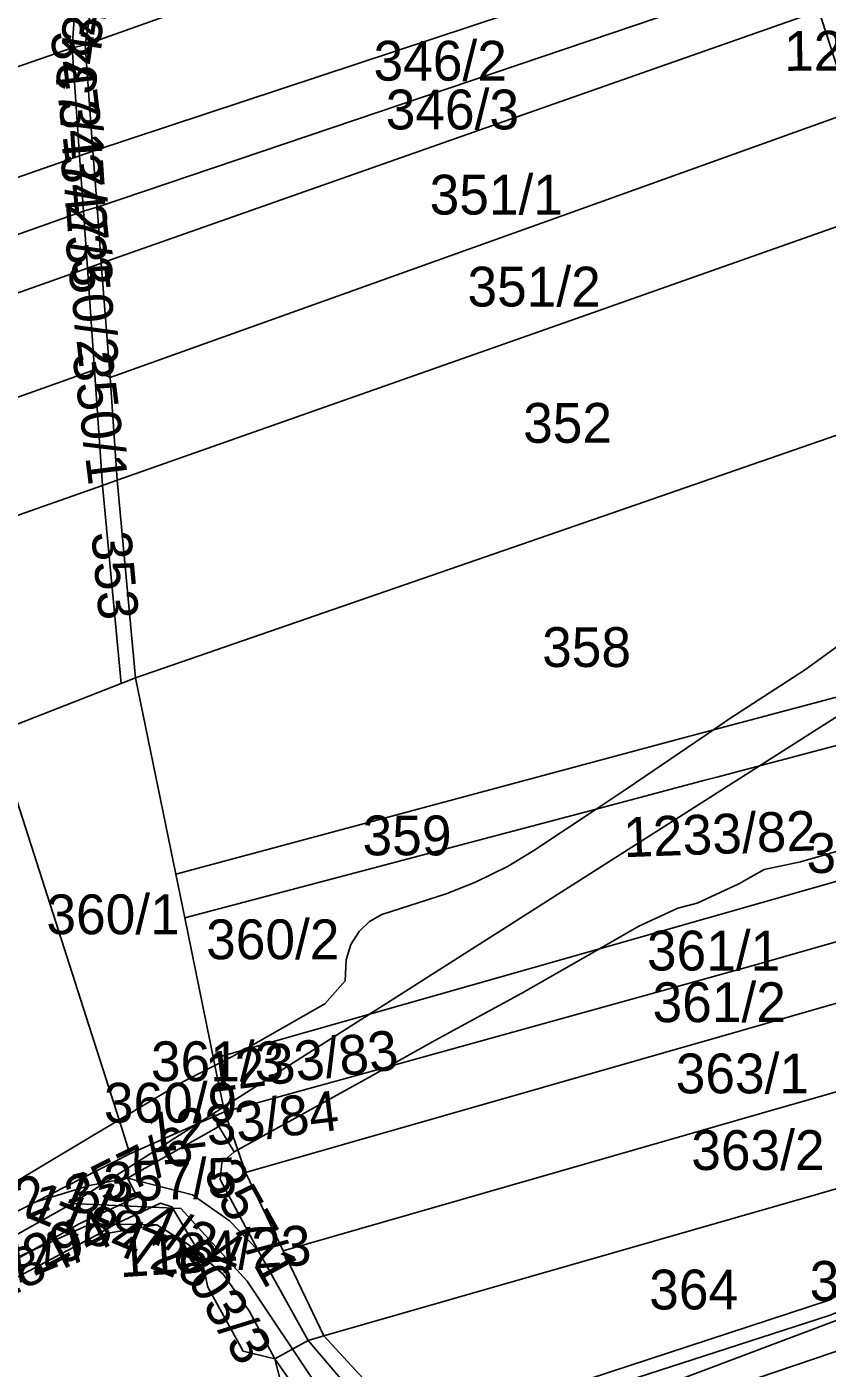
# Model space of a CAD drawing. Extents: x -623250 to -619626, y -1079612 to -1075424.
# Drawn here: x -621038.1 to -620837.2, y -1076735.6 to -1076398.7 of the extents above; entities that cross this region are included whole.
import ezdxf

# ---------------------------------------------------------------- set-up
doc = ezdxf.new("R2010")
doc.units = 0
for name, color, linetype in [('Dálnice a přivaděč', 7, 'Continuous'), ('Parcela nároku', 7, 'Continuous'), ('Parcelní číslo', 7, 'Continuous'), ('Silnice III_35719', 7, 'Continuous')]:
    doc.layers.add(name, color=color, linetype=linetype)

msp = doc.modelspace()

# ---------------------------------------------------------------- linework, layer by layer
at = {"layer": 'Dálnice a přivaděč'}
msp.add_line((-620715.11, -1076495.7), (-621026.69, -1076694.24), dxfattribs=at)
at = {"layer": 'Parcela nároku'}
for points in [[(-621021.13, -1076388.31), (-620879.98, -1076337.73), (-620870.74, -1076348.82), (-621023.49, -1076403.2)], [(-620856.46, -1076365.89), (-620870.74, -1076348.82), (-621023.49, -1076403.2), (-621021.51, -1076429.95), (-620850.81, -1076373.39)], [(-620845.66, -1076381.41), (-620850.81, -1076373.39), (-621021.51, -1076429.95), (-621020.47, -1076443.97), (-620844.2, -1076384.27)], [(-620839.44, -1076394.79), (-620842.08, -1076388.39), (-620844.2, -1076384.27), (-621020.47, -1076443.97), (-621019.44, -1076458.04), (-620918.34, -1076422.5)], [(-620817.29, -1076387.01), (-620800.52, -1076400.58), (-620795.87, -1076407.5), (-620831.01, -1076420.09), (-620832.97, -1076413.92), (-620838.56, -1076396.93), (-620839.44, -1076394.79)], [(-621193.11, -1076446.32), (-621025.72, -1076389.45), (-621026.74, -1076403.96), (-621186.59, -1076459.5)], [(-621021.13, -1076388.31), (-621025.72, -1076389.45), (-621026.74, -1076403.96), (-621023.49, -1076403.2)], [(-620838.56, -1076396.93), (-620839.44, -1076394.79), (-620918.34, -1076422.5), (-621019.44, -1076458.04), (-621017.21, -1076486.77), (-620906.58, -1076447.16), (-620831.01, -1076420.09), (-620832.97, -1076413.92)], [(-621186.59, -1076459.5), (-621026.74, -1076403.96), (-621024.84, -1076431.11), (-621174.76, -1076483.41)], [(-621026.74, -1076403.96), (-621023.49, -1076403.2), (-621021.51, -1076429.95), (-621024.84, -1076431.11)], [(-620906.58, -1076447.16), (-620831.01, -1076420.09), (-620824.42, -1076440.74), (-620823.04, -1076444.77), (-620900.4, -1076472.03), (-621015.44, -1076512.54), (-621017.21, -1076486.77)], [(-621024.84, -1076431.11), (-621174.76, -1076483.41), (-621168.39, -1076496.29), (-621023.87, -1076445.04)], [(-621021.51, -1076429.95), (-621024.84, -1076431.11), (-621023.87, -1076445.04), (-621020.47, -1076443.97)], [(-621168.39, -1076496.29), (-621023.87, -1076445.04), (-621022.91, -1076459.35), (-621162.18, -1076508.84)], [(-621019.44, -1076458.04), (-621020.47, -1076443.97), (-621023.87, -1076445.04), (-621022.91, -1076459.35)], [(-620900.4, -1076472.03), (-620823.04, -1076444.77), (-620813.2, -1076473.49), (-620807.77, -1076491.87), (-620891.54, -1076520.98), (-621010.84, -1076562.22), (-621015.44, -1076512.54)], [(-621017.21, -1076486.77), (-621019.44, -1076458.04), (-621022.91, -1076459.35), (-621021.11, -1076484.86)], [(-621022.91, -1076459.35), (-621021.11, -1076484.86), (-621151.08, -1076531.28), (-621162.18, -1076508.84)], [(-620810.11, -1076530.88), (-620806.72, -1076522.74), (-620804.98, -1076515.42), (-620804.65, -1076508.69), (-620805.04, -1076503.13), (-620807.25, -1076493.6), (-620807.77, -1076491.87), (-620772.39, -1076479.57), (-620750.51, -1076544.65), (-620865.71, -1076575.28), (-620861.84, -1076572.65), (-620842.86, -1076560.33), (-620823.45, -1076546.22), (-620816.19, -1076539.44)], [(-621151.08, -1076531.28), (-621021.11, -1076484.86), (-621019.09, -1076513.88), (-621139.26, -1076556.24)], [(-621015.44, -1076512.54), (-621017.21, -1076486.77), (-621021.11, -1076484.86), (-621019.09, -1076513.88)], [(-620807.25, -1076493.6), (-620807.77, -1076491.87), (-620891.54, -1076520.98), (-621010.84, -1076562.22), (-621000.72, -1076611.55), (-620875.76, -1076577.95), (-620865.71, -1076575.28), (-620861.84, -1076572.65), (-620842.86, -1076560.33), (-620823.45, -1076546.22), (-620816.19, -1076539.44), (-620810.11, -1076530.88), (-620806.72, -1076522.74), (-620804.98, -1076515.42), (-620804.65, -1076508.69), (-620805.04, -1076503.13)], [(-621015.44, -1076512.54), (-621019.09, -1076513.88), (-621014.46, -1076563.64), (-621010.84, -1076562.22)], [(-621019.09, -1076513.88), (-621139.26, -1076556.24), (-621118.59, -1076599.86), (-621046.13, -1076576.03), (-621014.46, -1076563.64)], [(-620750.51, -1076544.65), (-620747.61, -1076556.16), (-620864.86, -1076587.17), (-620867.87, -1076587.97), (-620895.17, -1076595.19), (-620887.42, -1076590.02), (-620865.71, -1076575.28)], [(-621014.46, -1076563.64), (-621010.84, -1076562.22), (-621000.72, -1076611.55), (-620998.47, -1076622.52), (-620991.22, -1076657.87), (-620990.87, -1076659.58), (-620998.8, -1076663.59), (-621010.58, -1076670.67), (-621014.96, -1076673.28), (-621046.13, -1076576.03)], [(-621118.59, -1076599.86), (-621046.13, -1076576.03), (-621014.96, -1076673.28), (-621046.04, -1076691.83), (-621070.3, -1076705.45)], [(-620865.71, -1076575.28), (-620875.76, -1076577.95), (-621000.72, -1076611.55), (-620998.47, -1076622.52), (-620895.17, -1076595.19), (-620887.42, -1076590.02)], [(-620785.66, -1076599.36), (-620791.33, -1076592.96), (-620808.7, -1076598.32), (-620843.88, -1076608.45), (-620853.04, -1076610.34), (-620859.36, -1076613.97), (-620869.84, -1076618.82), (-620874.64, -1076620.07), (-620884.43, -1076624.62), (-620894.34, -1076630.29)], [(-620895.17, -1076595.19), (-620998.47, -1076622.52), (-620991.22, -1076657.87), (-620983.53, -1076655.68), (-620963.26, -1076644.09), (-620958.21, -1076638.36), (-620957.95, -1076633.05), (-620956.74, -1076629.22), (-620954.67, -1076625.99), (-620952.06, -1076623.44), (-620948.96, -1076621.66), (-620932.87, -1076616.51), (-620925.47, -1076613.56), (-620917.29, -1076609.51), (-620910.8, -1076605.62)], [(-620772.14, -1076610.66), (-620773.54, -1076609.67), (-620783.75, -1076601.52), (-620785.66, -1076599.36), (-620894.34, -1076630.29), (-620913.86, -1076641.45), (-620935.72, -1076653.33), (-620947.49, -1076659.91), (-620855.75, -1076634.47)], [(-620953.17, -1076663.09), (-620985.17, -1076680.79), (-620983.18, -1076686.53), (-620858.98, -1076650.88), (-620756.83, -1076621.48), (-620772.14, -1076610.66), (-620855.75, -1076634.47), (-620947.49, -1076659.91)], [(-620746.88, -1076629.91), (-620753.76, -1076623.65), (-620756.83, -1076621.48), (-620858.98, -1076650.88), (-620983.18, -1076686.53), (-620973.79, -1076706.13), (-620853.56, -1076671.58), (-620741.08, -1076639.31), (-620741.93, -1076637.02)], [(-620990.87, -1076659.58), (-620986.44, -1076657.34), (-620983.53, -1076655.68), (-620894.34, -1076630.29), (-620913.86, -1076641.45), (-620935.72, -1076653.33), (-620947.49, -1076659.91), (-620988.47, -1076671.28)], [(-620741.08, -1076639.31), (-620853.56, -1076671.58), (-620973.79, -1076706.13), (-620963.55, -1076727.5), (-620787.66, -1076677.04), (-620740.46, -1076662.41), (-620737.77, -1076654.48), (-620738.79, -1076645.52)], [(-620983.53, -1076655.68), (-620991.22, -1076657.87), (-620990.87, -1076659.58), (-620986.44, -1076657.34)], [(-621014.96, -1076673.28), (-621010.58, -1076670.67), (-620998.8, -1076663.59), (-620990.87, -1076659.58), (-620988.47, -1076671.28), (-621012.24, -1076681.77)], [(-620988.47, -1076671.28), (-620947.49, -1076659.91), (-620953.17, -1076663.09), (-620985.17, -1076680.79)], [(-620947.75, -1076744.65), (-620935.01, -1076746.46), (-620897.2, -1076738.43), (-620836.73, -1076718.57), (-620813.61, -1076704.92), (-620740.47, -1076663.4), (-620740.54, -1076670.96), (-620749.09, -1076673.86), (-620795.29, -1076700.4), (-620817.76, -1076714.87), (-620836.66, -1076722.38), (-620916.14, -1076748.15), (-620927.05, -1076749.85), (-620938.92, -1076750.44), (-620957.4, -1076740.53), (-620967.47, -1076728.67), (-620963.55, -1076727.5)], [(-621046.04, -1076691.83), (-621014.96, -1076673.28), (-621012.24, -1076681.77), (-621036.03, -1076693.96), (-621068.06, -1076710.36), (-621070.3, -1076705.45)], [(-621012.24, -1076681.77), (-621036.03, -1076693.96), (-621022.36, -1076689.73), (-621012.87, -1076687.92), (-620989.88, -1076674.93), (-620986.03, -1076681.27), (-620985.17, -1076680.79), (-620988.47, -1076671.28)], [(-620986.03, -1076681.27), (-620989.88, -1076674.93), (-621012.87, -1076687.92), (-620996.51, -1076692.08), (-620987.2, -1076698.59), (-620980.06, -1076706.09), (-620989.54, -1076688.26), (-620989.13, -1076684.03)], [(-620963.55, -1076727.5), (-620787.66, -1076677.04), (-620813.61, -1076704.92), (-620836.73, -1076718.57), (-620897.2, -1076738.43), (-620935.01, -1076746.46), (-620947.75, -1076744.65)], [(-620985.17, -1076680.79), (-620983.18, -1076686.53), (-620973.79, -1076706.13), (-620963.55, -1076727.5), (-620967.47, -1076728.67), (-620980.06, -1076706.09), (-620989.54, -1076688.26), (-620989.13, -1076684.03), (-620986.03, -1076681.27)], [(-620967.47, -1076728.67), (-620980.06, -1076706.09), (-620987.2, -1076698.59), (-620996.51, -1076692.08), (-621012.87, -1076687.92), (-621010.41, -1076692.62), (-621024.99, -1076699.39), (-621037.06, -1076706.24), (-621022, -1076699.4), (-621015.94, -1076699.5), (-621004.57, -1076694.23), (-621001.7, -1076695.12), (-620994.45, -1076707.23), (-620988.8, -1076712.05), (-620982.3, -1076721.21), (-620975.87, -1076733.31)], [(-621015.94, -1076699.5), (-621004.57, -1076694.23), (-621001.7, -1076695.12), (-620994.45, -1076707.23), (-620997.65, -1076704.49), (-621005.46, -1076699.67)], [(-621037.06, -1076706.24), (-621022, -1076699.4), (-621015.94, -1076699.5), (-621020.64, -1076702.21), (-621049.01, -1076717.2), (-621050.79, -1076714.03)], [(-621015.94, -1076699.5), (-621005.46, -1076699.67), (-621020.64, -1076702.21)], [(-621051.48, -1076712.79), (-621037.06, -1076706.24), (-621050.79, -1076714.03)], [(-620982.3, -1076721.21), (-620975.87, -1076733.31), (-620983.82, -1076731.41), (-620992.68, -1076715.31), (-620994.45, -1076707.23), (-620988.8, -1076712.05)], [(-620816.8, -1076725.27), (-620803.87, -1076801.49), (-620844.59, -1076813.43), (-620854.16, -1076742.5), (-620854.74, -1076738.18)], [(-620966.25, -1076770.92), (-620966.87, -1076786.13), (-620960.13, -1076752.84), (-620966.03, -1076747.39), (-620975.87, -1076733.31)]]:
    msp.add_lwpolyline(points, close=True, dxfattribs=at)
for points in [[(-620808.7, -1076598.32), (-620843.88, -1076608.45), (-620853.04, -1076610.34), (-620859.36, -1076613.97), (-620869.84, -1076618.82), (-620874.64, -1076620.07), (-620884.43, -1076624.62), (-620894.34, -1076630.29), (-620983.53, -1076655.68), (-620963.26, -1076644.09), (-620958.21, -1076638.36), (-620957.95, -1076633.05), (-620956.74, -1076629.22), (-620954.67, -1076625.99), (-620952.06, -1076623.44), (-620948.96, -1076621.66), (-620932.87, -1076616.51), (-620925.47, -1076613.56), (-620917.29, -1076609.51), (-620910.8, -1076605.62), (-620895.17, -1076595.19), (-620867.87, -1076587.97), (-620864.86, -1076587.17), (-620747.61, -1076556.16)], [(-620854.74, -1076738.18), (-620816.8, -1076725.27), (-620784.36, -1076707.27), (-620735.46, -1076680.13), (-620698.41, -1076666.51), (-620672.58, -1076657.96), (-620675.72, -1076648.49), (-620728.22, -1076666.62), (-620735.54, -1076669.24), (-620736.31, -1076669.52), (-620740.05, -1076670.79), (-620740.54, -1076670.96), (-620749.09, -1076673.86), (-620795.29, -1076700.4), (-620817.76, -1076714.87), (-620836.66, -1076722.38), (-620916.14, -1076748.15)], [(-621068.06, -1076710.36), (-621036.03, -1076693.96), (-621022.36, -1076689.73), (-621012.87, -1076687.92), (-621010.41, -1076692.62), (-621024.99, -1076699.39), (-621037.06, -1076706.24), (-621051.48, -1076712.79)], [(-621038.82, -1076834.98), (-621007.66, -1076812.58), (-620966.87, -1076786.13), (-620966.25, -1076770.92), (-620975.87, -1076733.31), (-620983.82, -1076731.41), (-620992.68, -1076715.31), (-620994.45, -1076707.23), (-620997.65, -1076704.49), (-621005.46, -1076699.67), (-621020.64, -1076702.21), (-621049.01, -1076717.2)], [(-620957.4, -1076740.53), (-620967.47, -1076728.67), (-620975.87, -1076733.31), (-620966.03, -1076747.39)]]:
    msp.add_lwpolyline(points, dxfattribs=at)
at = {"layer": 'Silnice III_35719'}
for p, q in [((-621197.55, -1076790.14), (-621026.69, -1076694.24)), ((-621026.69, -1076694.24), (-620999.44, -1076695.52)), ((-620999.44, -1076695.52), (-620982.77, -1076713.8)), ((-620982.77, -1076713.8), (-620964.97, -1076740.51)), ((-620911.04, -1076752.31), (-620820.16, -1076718.07))]:
    msp.add_line(p, q, dxfattribs=at)

# ---------------------------------------------------------------- texts
at = {"layer": 'Parcelní číslo'}
for s, rotation, p in [('344/1', 80.5748, (-621019.86, -1076404.05)), ('344/2', 81.5796, (-621021.18, -1076416.03)), ('347/1', 276.7291, (-621032.21, -1076400.12)), ('1233/99', 0.401, (-620847.98, -1076409.77)), ('347/2', 273.7832, (-621029.98, -1076417.33)), ('347/3', 275.9287, (-621029.71, -1076431.05)), ('350/2', 276.2787, (-621028.51, -1076451.38)), ('350/1', 277.1609, (-621026.7, -1076480.9)), ('353', 275.2198, (-621021.94, -1076525.8)), ('1233/82', 2.0626, (-620888.19, -1076607.3)), ('1233/83', 7.0474, (-620992.42, -1076666.42)), ('1233/84', 7.0474, (-621007.33, -1076681.67)), ('357/6', 26.528, (-621025.28, -1076697.94)), ('357/5', 2.1773, (-621018.64, -1076693.93)), ('357/1', 299.084, (-620994.05, -1076686.64)), ('355/2', 22.2307, (-621062.6, -1076708.27)), ('1184/24', 337.644, (-621030.93, -1076694.27)), ('1184/28', 337.644, (-621038.63, -1076697.61)), ('1184/4', 27.3469, (-621052.13, -1076722.89)), ('1184/29', 22.5626, (-621067.36, -1076725.5)), ('1184/23', 3.7815, (-621014.68, -1076712.83)), ('803/3', 301.2612, (-621001.9, -1076707.02))]:
    msp.add_text(s, height=10, rotation=rotation, dxfattribs=at).set_placement(p)
for s, p in [('346/2', (-620951.06, -1076412.22)), ('346/3', (-620948.01, -1076424.47)), ('351/1', (-620936.98, -1076445.85)), ('351/2', (-620927.49, -1076468.96)), ('352', (-620913.51, -1076503.19)), ('358', (-620908.74, -1076559.51)), ('359', (-620953.81, -1076606.82)), ('360/7', (-620842.37, -1076611.25)), ('360/1', (-621033.18, -1076626.64)), ('360/2', (-620993.09, -1076632.92)), ('361/1', (-620882.44, -1076635.75)), ('361/2', (-620881.02, -1076648.72)), ('361/3', (-621006.94, -1076663.55)), ('363/1', (-620875.21, -1076666.61)), ('360/9', (-621018.76, -1076673.97)), ('363/2', (-620871.31, -1076685.86)), ('357/4', (-620841.59, -1076718.72)), ('364', (-620881.86, -1076720.89))]:
    msp.add_text(s, height=10, dxfattribs=at).set_placement(p)

doc.saveas('drawing.dxf')
